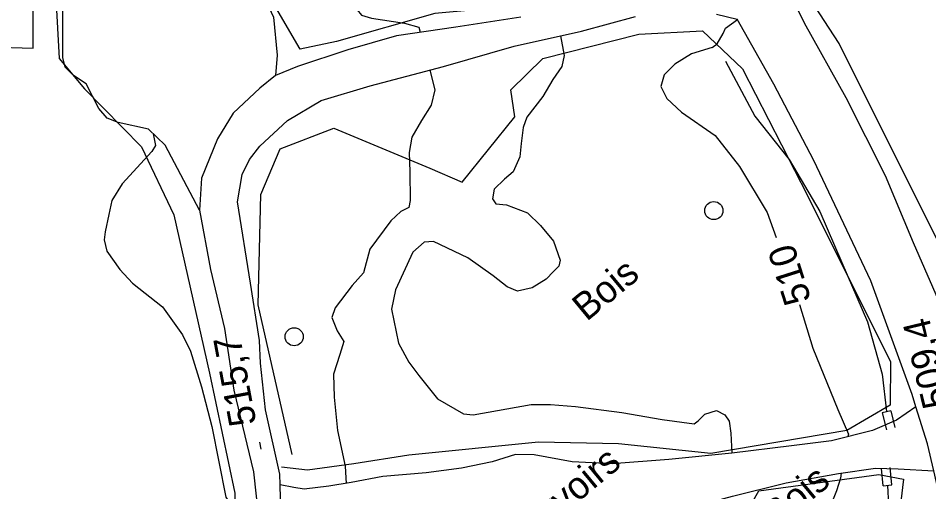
# Model space of a CAD drawing. Extents: x 347059 to 352153, y 6073752 to 6078601.
# Drawn here: x 347759 to 347909.7, y 6075474.8 to 6075553.2 of the extents above; entities that cross this region are included whole.
import ezdxf

# ---------------------------------------------------------------- set-up
doc = ezdxf.new("R2010")
doc.units = 0
for name, color, linetype in [('Level 1', 7, 'Continuous'), ('Level 19', 7, 'Continuous'), ('Level 2', 7, 'Continuous'), ('Level 21', 7, 'Continuous'), ('Level 26', 7, 'Continuous'), ('Level 3', 7, 'Continuous'), ('Level 33', 7, 'Continuous'), ('Level 36', 7, 'Continuous'), ('Level 4', 7, 'Continuous'), ('Level 44', 7, 'Continuous')]:
    doc.layers.add(name, color=color, linetype=linetype)

msp = doc.modelspace()

# ---------------------------------------------------------------- linework, layer by layer
at = {"layer": 'Level 1'}
for points in [[(347873.87, 6075548.36), (347874.73, 6075548.94), (347875.7, 6075550.67), (347876.1, 6075551.54), (347878.06, 6075553.01)], [(347873.87, 6075548.36), (347870.46, 6075547.29), (347867.72, 6075545.58), (347865.94, 6075543.84), (347865.39, 6075541.92), (347866.38, 6075539.92), (347868.81, 6075537.63), (347874.4, 6075533.79), (347878.4, 6075528.64), (347882.97, 6075521.02), (347884.47, 6075516.93)], [(347888.32, 6075505.8), (347890.56, 6075498.58), (347894.68, 6075488.43), (347896.43, 6075484.37)], [(347896.43, 6075484.37), (347896.35, 6075483.96)], [(347895.24, 6075477.89), (347895.1, 6075477.1), (347894.43, 6075474.95), (347892.21, 6075469.37), (347891.63, 6075466.35), (347892.18, 6075463.58), (347894.84, 6075459.07), (347899.29, 6075449.32), (347900.16, 6075446.81), (347901.05, 6075444.85)]]:
    msp.add_lwpolyline(points, dxfattribs=at)
at = {"layer": 'Level 19'}
for points in [[(347758.4, 6075584.93), (347764.31, 6075584.72), (347771.14, 6075583.18), (347772.24, 6075583.75), (347773.23, 6075586.03), (347774.86, 6075593.11), (347778.17, 6075594.44), (347782.38, 6075594.28), (347784.99, 6075593.8), (347788, 6075592.23), (347789.22, 6075590.71), (347789.41, 6075586.18), (347788.71, 6075585.06), (347782.61, 6075582.23), (347782.29, 6075581.19), (347784.23, 6075577.87), (347785.79, 6075577.02), (347790.33, 6075578.59), (347792.24, 6075577.51), (347795.44, 6075570.35), (347797.71, 6075561.11), (347801.26, 6075553.35), (347801.89, 6075547.08), (347801.6, 6075543.72)], [(347789.06, 6075521.44), (347783.33, 6075532.17), (347780.57, 6075534.86), (347775.57, 6075535.93), (347773.76, 6075536.64), (347772.37, 6075538.25), (347770.25, 6075542.32), (347768.2, 6075543.73), (347766.8, 6075545.1), (347766.39, 6075546.72), (347766.42, 6075554.61), (347767.66, 6075562.85), (347768.73, 6075566.35), (347768.38, 6075568.61), (347766.1, 6075571.8), (347763.39, 6075573.1), (347754.7, 6075572.05)], [(347907.61, 6075488.88), (347904.36, 6075486.65), (347900.4, 6075484.99), (347893.62, 6075483.26), (347887.03, 6075482.45), (347877.15, 6075481.23), (347866.71, 6075480.18), (347857.33, 6075479.46), (347850.72, 6075479.76), (347844.42, 6075480.93), (347841.33, 6075481), (347837.46, 6075479.79), (347832.41, 6075478.71), (347826.57, 6075477.93), (347819.4, 6075477.37), (347814.15, 6075476.34), (347810.41, 6075475.77), (347806.38, 6075475.26), (347804.65, 6075475.51), (347802.36, 6075475.95)], [(347858.72, 6075467.97), (347862.42, 6075470.1), (347865.93, 6075470.85), (347870.29, 6075472.21), (347877.24, 6075474.09), (347886.13, 6075476.28), (347894.81, 6075477.82), (347900.91, 6075478.75), (347904.66, 6075478.63), (347910.54, 6075478.29)]]:
    msp.add_lwpolyline(points, dxfattribs=at)
at = {"layer": 'Level 2'}
for points in [[(347805.78, 6075580.39), (347803.28, 6075577.13), (347802.9, 6075574.68), (347804.02, 6075569.46), (347806.15, 6075564.15), (347808.18, 6075561.69), (347810.01, 6075560.13), (347811.45, 6075559.85), (347814.66, 6075555.96), (347815.12, 6075554.6), (347815.84, 6075553.73), (347817.48, 6075553.21), (347822.96, 6075552.39), (347825.35, 6075551.7), (347825.56, 6075550.87)], [(347848.76, 6075550.3), (347849.4, 6075547.02), (347848.98, 6075545.2), (347847.53, 6075543.07), (347845.87, 6075540.23), (347843.2, 6075536.83), (347842.59, 6075535.13), (347842.27, 6075532.45), (347842.06, 6075530.28), (347840.94, 6075527.75), (347839.51, 6075526.57), (347837.81, 6075524.91), (347837.51, 6075523.33), (347838.09, 6075522.47), (347839.84, 6075522.3)], [(347827.17, 6075544.6), (347828, 6075541.34), (347827.39, 6075538.82), (347825.76, 6075536.27), (347824.17, 6075533.5), (347823.72, 6075530.99), (347823.85, 6075527.76), (347823.91, 6075523.01), (347823.66, 6075521.87), (347822.35, 6075521.19), (347820.67, 6075519.67), (347817.22, 6075514.96), (347816.19, 6075511.05), (347814.31, 6075508.96), (347811.47, 6075505.29), (347810.95, 6075503.66), (347811.84, 6075501.46), (347812.91, 6075499.68), (347812.27, 6075497.55), (347811.23, 6075494.29), (347811.31, 6075490.48), (347811.88, 6075484.95), (347813.15, 6075479.05), (347813.27, 6075477.12), (347813.28, 6075476.21)], [(347781.38, 6075534.07), (347781.74, 6075532.16), (347781.13, 6075531.13), (347776.24, 6075525.77), (347774.52, 6075523.02), (347774.01, 6075520.73), (347773.44, 6075517.87), (347773.24, 6075516.51)], [(347839.84, 6075522.3), (347843.31, 6075521.01), (347845.46, 6075518.9), (347847.63, 6075516.28), (347848.73, 6075513.17), (347848.49, 6075512.17), (347847.6, 6075511.3), (347846.38, 6075510.03), (347844.11, 6075508.57), (347841.64, 6075508), (347839.95, 6075508.75), (347837.63, 6075510.58), (347833.43, 6075513.55), (347827.74, 6075516.22), (347826.2, 6075516.15), (347824.35, 6075514.5), (347821.49, 6075508.26), (347820.82, 6075505.04), (347821.97, 6075499.44), (347823.65, 6075496.28), (347825.35, 6075494.06), (347828.43, 6075490.18), (347832.74, 6075487.71), (347834.34, 6075487.56), (347843.9, 6075489.27), (347847.13, 6075489.25), (347851.28, 6075488.92), (347858.9, 6075487.96), (347865.61, 6075486.8), (347870.9, 6075486.07), (347871.54, 6075486.59), (347872.67, 6075487.65), (347874.57, 6075488.27), (347875.97, 6075487.55), (347876.68, 6075486.53)], [(347773.24, 6075516.51), (347773.72, 6075514.64), (347775.84, 6075511.59), (347777.97, 6075509.35), (347782.93, 6075505.44), (347786.21, 6075500.82), (347787.56, 6075498.07), (347789.34, 6075492.21), (347791.05, 6075485.62), (347793.38, 6075473.95), (347794.67, 6075472.07), (347795.85, 6075471.45), (347798.09, 6075470.96)], [(347876.68, 6075486.53), (347876.99, 6075484.54), (347877.15, 6075481.23)]]:
    msp.add_lwpolyline(points, dxfattribs=at)
at = {"layer": 'Level 21'}
for points in [[(347941.2, 6075316.25), (347937, 6075328.23), (347935.59, 6075334.4), (347932.81, 6075351.71), (347930.64, 6075372.21), (347929.21, 6075387.95), (347927.96, 6075404.53), (347926.82, 6075421.8), (347925.66, 6075437.39), (347924.05, 6075451.21), (347922.63, 6075464.36), (347918.91, 6075484.27), (347916.77, 6075492.24), (347912.26, 6075504.4), (347907.22, 6075516.03), (347902.55, 6075527.13), (347896.05, 6075540.01), (347889.15, 6075552.39), (347881.75, 6075567.37), (347873.12, 6075581.15), (347863.75, 6075595.87)], [(347842.22, 6075553.38), (347831.46, 6075551.71), (347821.63, 6075550.3), (347813.57, 6075547.98), (347805.23, 6075545.2), (347801.6, 6075543.72), (347799, 6075541.64), (347794.58, 6075537.46), (347791.99, 6075533.26), (347789.38, 6075526.71), (347789.06, 6075521.44), (347790.84, 6075511.62), (347793.19, 6075501.84), (347794.69, 6075491.63), (347797.98, 6075478.11), (347798.88, 6075469.58)], [(347802.56, 6075469.32), (347802.36, 6075475.95), (347802.3, 6075477.72), (347799.98, 6075488.36), (347799.14, 6075496.12), (347798.97, 6075499.85), (347797.45, 6075509.37), (347795.3, 6075522.8), (347796.09, 6075527.34), (347797.29, 6075529.81), (347799.04, 6075532), (347803.59, 6075536.29), (347809.17, 6075539.57), (347817.28, 6075542.01), (347829.43, 6075545.19), (347841.13, 6075548.58), (347852.23, 6075551.08), (347861.17, 6075553.46)], [(347874.61, 6075553.87), (347878.04, 6075553.06)], [(347929.65, 6075319.22), (347926.19, 6075332.66), (347922.95, 6075348.47), (347921.38, 6075361.45), (347919.91, 6075374.14), (347918.88, 6075384.39), (347918.4, 6075389.21), (347917.7, 6075405.85), (347916.74, 6075426.5), (347915.85, 6075441.03), (347914.94, 6075450.29), (347914.15, 6075458.42), (347912.01, 6075471.99), (347910.54, 6075478.29), (347909.51, 6075482.76), (347907.61, 6075488.88), (347906.98, 6075490.93), (347900.16, 6075509.76), (347890.68, 6075529.66), (347884.08, 6075542.3), (347878.04, 6075553.06)]]:
    msp.add_lwpolyline(points, dxfattribs=at)
at = {"layer": 'Level 26'}
for p, q in [((347903.45, 6075488.24), (347902.03, 6075487.88)), ((347903.45, 6075488.24), (347904.13, 6075485.45)), ((347902.03, 6075487.88), (347902.73, 6075485.09)), ((347902.15, 6075475.81), (347901.88, 6075478.67)), ((347903.62, 6075475.95), (347903.31, 6075478.82)), ((347902.15, 6075475.81), (347903.62, 6075475.95))]:
    msp.add_line(p, q, dxfattribs=at)
at = {"layer": 'Level 3'}
msp.add_line((347799.22, 6075481.87), (347799, 6075483.05), dxfattribs=at)
at = {"layer": 'Level 36'}
for centre in [(347874.15, 6075521.36), (347804.7, 6075500.48)]:
    msp.add_circle(centre, 1.5, dxfattribs=at)
at = {"layer": 'Level 4'}
for points in [[(347876.08, 6075546.12), (347880.94, 6075537), (347886.64, 6075529.82), (347891.67, 6075521.22), (347895.36, 6075512.76), (347899.6, 6075502.95), (347902.01, 6075494.3), (347902.72, 6075488.09)], [(347902.9, 6075475.85), (347903.37, 6075466.26), (347904.26, 6075455.84), (347904.77, 6075446.4)]]:
    msp.add_lwpolyline(points, dxfattribs=at)
at = {"layer": 'Level 44'}
for points in [[(347950.56, 6075412.59), (347955.53, 6075394.04), (347961.8, 6075381.79), (347960.86, 6075358.45), (347966.64, 6075335.42), (347956.96, 6075315.59), (347954.08, 6075303.85), (347948.34, 6075305.68), (347937.86, 6075333.06), (347933.71, 6075368.72), (347932.03, 6075408.9), (347928.21, 6075450.33), (347923.9, 6075478.55), (347915.36, 6075508.03), (347894.9, 6075549.01), (347872.97, 6075582.7), (347845.07, 6075625.82), (347811.9, 6075672.62), (347794.35, 6075704.83)], [(347793.53, 6075676.35), (347822.31, 6075635.04), (347843.78, 6075604.18), (347859, 6075581.14), (347866.77, 6075568.55), (347867.66, 6075563.09), (347858.34, 6075559.32), (347841.42, 6075555.22), (347827.99, 6075553.97), (347811.7, 6075549.34), (347805.67, 6075548.09), (347800.14, 6075557.7), (347796.92, 6075572.02), (347794.25, 6075576.38), (347793.89, 6075580.31), (347795.05, 6075590.23), (347789.57, 6075595.04), (347779.87, 6075597.89), (347773.54, 6075600), (347773.66, 6075591.94), (347772.61, 6075587.71), (347771.49, 6075584.79), (347760.72, 6075589.43), (347756, 6075590.52)], [(347754.2, 6075548.47), (347761.49, 6075548.24), (347761.52, 6075559.46), (347765.03, 6075560.66), (347765.82, 6075546.53), (347769.99, 6075541.5), (347779.42, 6075531.92), (347784.81, 6075520.68), (347790.69, 6075494.43), (347794.9, 6075474.59), (347794.8, 6075461.55), (347796.33, 6075443.38), (347795.7, 6075426.27), (347793.34, 6075417.83), (347789.75, 6075408.33), (347786.42, 6075401.82), (347774.5, 6075393.5), (347752.38, 6075388.3)], [(347804.38, 6075481), (347798.72, 6075505.77), (347799.21, 6075524.04), (347802.38, 6075531.6), (347811.25, 6075534.99), (347827.17, 6075528.41), (347832.52, 6075526.05), (347841.24, 6075536.88), (347840.56, 6075541.35), (347845.88, 6075546.52), (347861.73, 6075550.54), (347872.3, 6075551.14), (347878.92, 6075544.84), (347889.65, 6075523.84), (347903.4, 6075496.32), (347903.35, 6075489.14), (347896.18, 6075484.94), (347873.63, 6075481.18), (347858.36, 6075482.74), (347845.11, 6075483.02), (347823.67, 6075480.87), (347814.59, 6075479.46), (347806.9, 6075478.42), (347802.62, 6075478.88)], [(347902.8, 6075469.95), (347885.22, 6075469.55), (347880.45, 6075472.92), (347881.62, 6075474.95), (347901.45, 6075477.69), (347905.56, 6075476.91), (347904.85, 6075470.9), (347902.8, 6075469.95)]]:
    msp.add_lwpolyline(points, dxfattribs=at)

# ---------------------------------------------------------------- texts
at = {"layer": 'Level 1'}
msp.add_text('510', height=4.5, rotation=107.5627, dxfattribs=at).set_placement((347890.31, 6075506.59))
at = {"layer": 'Level 3'}
for s, rotation, p in [('509,4', 103.6069, (347913.26, 6075489.24)), ('515,7', 100.6445, (347798.48, 6075486.13))]:
    msp.add_text(s, height=4.5, rotation=rotation, dxfattribs=at).set_placement(p)
at = {"layer": 'Level 33'}
msp.add_text('Réservoirs', height=4.5, rotation=39.568, dxfattribs=at).set_placement((347836.91, 6075460.86))
at = {"layer": 'Level 44'}
for p in [(347853.1, 6075502.91), (347884.66, 6075468.67)]:
    msp.add_text('Bois', height=4.5, rotation=39.568, dxfattribs=at).set_placement(p)

doc.saveas('drawing.dxf')
